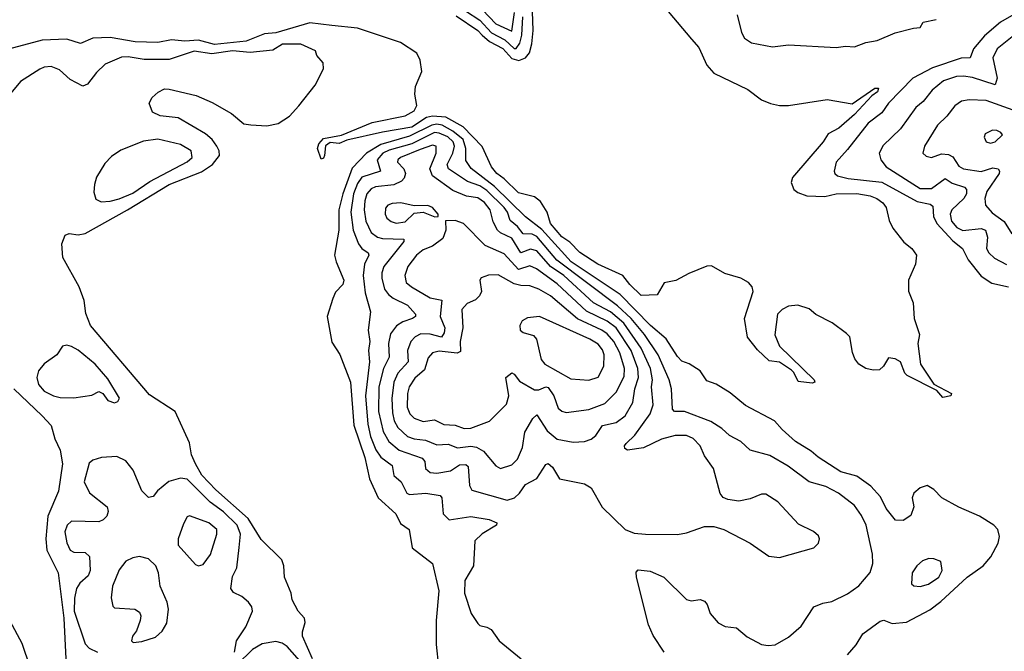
# Model space of a CAD drawing. Extents: x 1603745 to 1745082, y 385868 to 533966.
# Tile 577 of 646: x 1644127 to 1648465, y 490839 to 493623. Entities that reach past the tile are written whole.
import ezdxf

# ---------------------------------------------------------------- set-up
doc = ezdxf.new("R2010")
doc.units = 0

msp = doc.modelspace()

# ---------------------------------------------------------------- linework, layer by layer
at = {"layer": '0CON20XD'}
for points in [[(1646050.4, 493640.4), (1646145, 493576), (1646164.9, 493554.9), (1646196.7, 493526.7), (1646255, 493495.6), (1646295, 493452.5), (1646326.2, 493443.8), (1646355.8, 493454.2), (1646373, 493477), (1646383.8, 493516.2), (1646389, 493575), (1646379.8, 493825)], [(1646904.8, 493755), (1647086.6, 493536.6), (1647119.9, 493499.9), (1647155, 493421.9), (1647185, 493387.9), (1647335.7, 493315.7), (1647395, 493270), (1647435, 493253.6), (1647475, 493244.6), (1647515, 493245.4), (1647685, 493271.5), (1647795, 493251.9), (1647895, 493320.5), (1647911.7, 493321.7), (1647906.4, 493305), (1647882.2, 493287.8), (1647805, 493204.7), (1647735.8, 493145), (1647689.7, 493120.3), (1647667.5, 493085), (1647532.1, 492927.9), (1647526.1, 492905), (1647538.3, 492875), (1647555, 492860.6), (1647595, 492847), (1647675, 492844.1), (1647724.5, 492855.5), (1647815, 492857.2), (1647875, 492847), (1647903.3, 492835), (1647930.5, 492815), (1647945.5, 492795), (1647958.3, 492738.3), (1647973.9, 492703.9), (1648022.8, 492642.8), (1648058, 492615), (1648078.8, 492585), (1648073.8, 492545), (1648043.3, 492475), (1648043.6, 492426.4), (1648063.8, 492375), (1648068.8, 492305), (1648091.2, 492235), (1648083.9, 492196.1), (1648096, 492105), (1648155, 492016.7), (1648232.5, 491975), (1648230, 491965), (1648195, 491957.5), (1648168.6, 491988.6), (1648038, 492055), (1648027.1, 492065), (1648008, 492115), (1647985, 492128), (1647955, 492132.5), (1647933.3, 492095), (1647915, 492080), (1647887.7, 492077.7), (1647855.7, 492085.7), (1647825, 492104), (1647807.3, 492127.3), (1647795.8, 492155.8), (1647784, 492225), (1647770.3, 492240.3), (1647707, 492287), (1647635, 492322.9), (1647605, 492348.1), (1647555, 492364), (1647515, 492360.8), (1647486.7, 492345), (1647466.2, 492325), (1647454.1, 492234.1), (1647475, 492183.3), (1647627.5, 492035), (1647630, 492025), (1647618.8, 492021.2), (1647557.5, 492027.5), (1647538.3, 492068.3), (1647527.9, 492077.9), (1647475, 492113.8), (1647429.5, 492119.5), (1647378.3, 492168.3), (1647334.1, 492224.1), (1647320, 492305), (1647358, 492425), (1647353.8, 492445), (1647338.8, 492465), (1647305, 492484.2), (1647234.1, 492504.1), (1647175, 492538), (1647155, 492536.2), (1647075.6, 492504.4), (1647017.3, 492472.7), (1646966.4, 492463.6), (1646935, 492410), (1646865, 492407.1), (1646814.7, 492455), (1646784.7, 492494.7), (1646673.8, 492545), (1646595, 492597.1), (1646551.6, 492641.6), (1646515, 492666.4), (1646465.8, 492725), (1646451.3, 492775), (1646421.8, 492821.8), (1646395, 492841.8), (1646325, 492860), (1646261.4, 492921.4), (1646228.5, 492945), (1646205.4, 492975), (1646164.3, 493064.3), (1646080.6, 493150.6), (1646005, 493193.2), (1645945, 493198.3), (1645918.9, 493191.1), (1645855, 493149.9), (1645725, 493127.6), (1645568.7, 493091.3), (1645535, 493077.1), (1645495, 493082), (1645473.7, 493066.3), (1645470, 493025), (1645465, 493012.5), (1645455, 493007.5), (1645439.3, 493055), (1645444.7, 493075.3), (1645465, 493099.1), (1645545, 493114.2), (1645679.8, 493170.2), (1645825, 493198.5), (1645865, 493221.8), (1645876.8, 493245), (1645868, 493295), (1645870.8, 493329.2), (1645899.2, 493395), (1645891.2, 493445), (1645876.9, 493475), (1645805, 493522.3), (1645615, 493585.2), (1645502.2, 493597.8)], [(1646091.7, 493661.7), (1646155, 493620.8), (1646205.1, 493565), (1646265, 493534), (1646305, 493496.6), (1646315, 493496), (1646331, 493519), (1646339.1, 493555), (1646343.1, 493635)], [(1646165.9, 493665.9), (1646225, 493604.1), (1646295, 493572.3), (1646306.8, 493655)], [(1647287.8, 493645), (1647306.8, 493566.8), (1647320.9, 493540.9), (1647351.7, 493521.7), (1647443.7, 493503.7), (1647515, 493511.8), (1647725, 493500.5), (1647765, 493506.4), (1647805, 493503.5), (1647855, 493522.5), (1647905, 493531.5), (1647985, 493564.6), (1648065, 493586.2), (1648095, 493588), (1648108, 493612), (1648165, 493624.5)], [(1648518.3, 493651.7), (1648448.2, 493611.8), (1648377.6, 493552.4), (1648330, 493495), (1648315, 493455.6), (1648275, 493453.7), (1648148.9, 493411.1), (1648062.5, 493365), (1647955, 493255.2), (1647925, 493212), (1647865, 493166.8), (1647775, 493050.4), (1647724.5, 492995), (1647715.5, 492955), (1647718.1, 492945), (1647730.8, 492935), (1647777.2, 492922.8), (1647925, 492906.8), (1648081.2, 492821.2), (1648139.1, 492809.1), (1648151.1, 492801.1), (1648154, 492755), (1648168, 492725), (1648238, 492648), (1648281.5, 492615), (1648306.2, 492565), (1648362.7, 492492.7), (1648411, 492461), (1648483.3, 492445)], [(1645502.2, 493597.8), (1645405, 493609.3), (1645255, 493564.9), (1645205, 493561.3), (1645125, 493527.9), (1644985, 493514.3), (1644915, 493532.7), (1644855, 493527.9), (1644795, 493533.7), (1644735, 493522.7), (1644635, 493525.5), (1644525, 493543.9), (1644448.3, 493541.7), (1644395, 493518.2), (1644335, 493536.6), (1644225, 493532.2), (1644055, 493487.9)], [(1648552, 493588), (1648433.2, 493495), (1648414.7, 493455), (1648433.4, 493365), (1648425, 493335.5), (1648325, 493367.7), (1648285, 493374.3), (1648255, 493373.1), (1648197.2, 493352.8), (1648147.5, 493312.5), (1648107.5, 493262.5), (1648074.8, 493235.2), (1648008.6, 493141.4), (1647931.5, 493068.5), (1647914, 493035), (1647920.8, 493005), (1647944.6, 492975), (1648095, 492878.8), (1648145, 492878.4), (1648205, 492922.8), (1648235, 492902.4), (1648289.5, 492885), (1648298.9, 492875), (1648298.3, 492855), (1648286.9, 492835), (1648233.5, 492785), (1648226.4, 492765), (1648232.9, 492735), (1648256.9, 492706.9), (1648283, 492693), (1648363, 492703), (1648381.8, 492695), (1648390.7, 492665), (1648386.9, 492615), (1648397.9, 492595), (1648421.9, 492571.9), (1648475, 492543.4)], [(1645417.5, 490805), (1645373.3, 490905), (1645372.7, 490925), (1645384.5, 490965), (1645381.5, 490985), (1645354.2, 491015), (1645326.9, 491065), (1645322.5, 491095), (1645293.6, 491165), (1645290.9, 491215), (1645281.3, 491241.3), (1645191.1, 491331.1), (1645133.8, 491423.8), (1644990.5, 491550.5), (1644928.8, 491615), (1644901.7, 491665), (1644884.1, 491705), (1644875, 491757.1), (1644812.5, 491895), (1644699.4, 491969.4), (1644438.2, 492275), (1644417.6, 492327.6), (1644410.2, 492385), (1644389.2, 492445), (1644316.8, 492575), (1644313.1, 492635), (1644326.5, 492673.5), (1644345, 492680.5), (1644385, 492674.7), (1644415, 492681), (1644601.9, 492785), (1644785, 492896), (1644928.3, 492951.7), (1644976.2, 492985), (1645007.7, 493025), (1645005.7, 493045), (1644995.2, 493065), (1644974.2, 493095), (1644945, 493120.2), (1644825, 493189.7), (1644745, 493199.3), (1644711.9, 493215), (1644697.1, 493255), (1644710.6, 493279.4), (1644736.8, 493303.2), (1644765, 493317.5), (1644785, 493317.1), (1644905, 493288.1), (1644975, 493257.8), (1645060.2, 493210.2), (1645114.6, 493164.6), (1645145, 493159.2), (1645215, 493155.3), (1645265, 493164.7), (1645315, 493197.1), (1645357, 493243), (1645428, 493335), (1645466.1, 493406.1), (1645463.3, 493433.3), (1645436.7, 493465), (1645430, 493485), (1645365, 493515.8), (1645285, 493515.7), (1645241.7, 493488.3), (1645141.9, 493478.1), (1645065, 493485.1), (1644972.9, 493472.9), (1644895, 493484.6), (1644785, 493446.9), (1644675, 493447.3), (1644605, 493459.3), (1644575, 493457.8), (1644503.1, 493426.9), (1644465, 493390), (1644425, 493338.9), (1644405, 493329.4), (1644349.1, 493359.1), (1644302.1, 493402.1), (1644265, 493416.9), (1644235, 493414.3), (1644215, 493405.6), (1644129.8, 493350.2), (1644000, 493195)], [(1648505, 493224), (1648385, 493266.6), (1648310.6, 493269.4), (1648276.8, 493263.2), (1648247, 493243), (1648212.4, 493197.6), (1648171.5, 493158.5), (1648113.6, 493065), (1648107.1, 493035), (1648120.7, 493020.7), (1648145, 493015.7), (1648187.9, 493032.1), (1648219.4, 493029.4), (1648238, 493018), (1648265, 492977.5), (1648285.8, 492965), (1648364, 492954), (1648415, 492969.8), (1648438, 492965), (1648444.7, 492955), (1648443, 492945), (1648389, 492865), (1648379.5, 492835), (1648382.2, 492805), (1648412.2, 492772.2), (1648465, 492732.7), (1648498.3, 492678.3)], [(1647775, 490823.1), (1647812.4, 490867.6), (1647841.9, 490915), (1647918.9, 490971.1), (1647935, 490975.5), (1647971.7, 490961.7), (1648035, 490966.8), (1648137.9, 491022.1), (1648185, 491057.5), (1648301.3, 491165), (1648372.9, 491215), (1648405.4, 491255), (1648438.2, 491315), (1648444.3, 491345), (1648437.5, 491375), (1648418.8, 491395), (1648356.7, 491435), (1648265, 491474), (1648190, 491515), (1648155, 491551.2), (1648125, 491568.8), (1648095, 491558.8), (1648066.7, 491535), (1648060, 491515), (1648066.7, 491475), (1648053, 491437), (1648020, 491415), (1647986.4, 491416.4), (1647945, 491468.8), (1647919.4, 491519.4), (1647877, 491567), (1647815, 491610.8), (1647745, 491629.4), (1647645, 491694.6), (1647615, 491720.4), (1647545, 491763.8), (1647486, 491816), (1647452.9, 491855), (1647325, 491922.8), (1647258, 491978), (1647195, 492015.5), (1647155, 492030.9), (1647125.5, 492075.5), (1647076.1, 492106.1), (1647045, 492117.7), (1647025, 492137.9), (1646975, 492216.5), (1646906.8, 492275), (1646772, 492412), (1646557.2, 492555), (1646427.6, 492697.6), (1646355, 492753.8), (1646218.2, 492888.2), (1646116.3, 492966.3), (1646092.8, 493002.8), (1646092.7, 493055), (1646080.7, 493095), (1646035, 493131.4), (1645987.6, 493157.6), (1645965, 493161.9), (1645942.3, 493157.7), (1645845, 493109.2), (1645717.8, 493072.2), (1645655.5, 493035), (1645591.2, 492968.8), (1645550, 492855), (1645533, 492785), (1645532.7, 492695), (1645514.6, 492585), (1645521.3, 492555), (1645555.3, 492475), (1645551.3, 492455), (1645518.3, 492421.7), (1645506.7, 492393.3), (1645481.5, 492315), (1645501.5, 492201.5), (1645537.3, 492147.3), (1645584.7, 492025), (1645599.6, 491835), (1645647.2, 491692.8), (1645668.3, 491598.3), (1645705.7, 491515.7), (1645784.5, 491445), (1645805, 491402.5), (1645842.9, 491375), (1645856.7, 491295), (1645946.2, 491225), (1645974.3, 491105), (1645962.4, 490975), (1645961.4, 490868.6), (1645971.7, 490771.7)], [(1644485, 492820), (1644525, 492823.2), (1644565, 492832.8), (1644625, 492858.3), (1644699.6, 492910.4), (1644865, 492996.9), (1644886.4, 493015), (1644881.9, 493045), (1644835, 493073.3), (1644735, 493096), (1644672.2, 493087.8), (1644572.2, 493047.8), (1644530.5, 493019.5), (1644501.5, 492988.5), (1644465, 492928.8), (1644455.8, 492895.8), (1644453.2, 492863.2), (1644461.5, 492831.5), (1644485, 492820)], [(1646966.8, 490835), (1646918.3, 490908.3), (1646897.1, 490955), (1646844.4, 491165.6), (1646843.3, 491186.7), (1646851.9, 491198.1), (1646905, 491192.5), (1646965, 491165.5), (1647065, 491066.9), (1647085, 491061.4), (1647125, 491066.7), (1647145, 491059.2), (1647155.5, 491045.5), (1647168.6, 491005), (1647205, 490964.2), (1647235, 490948.6), (1647285, 490942.5), (1647332.6, 490902.6), (1647395, 490868.9), (1647425, 490863.5), (1647455, 490867.8), (1647515, 490900.6), (1647570.9, 490949.1), (1647625.5, 491034.5), (1647665, 491050.6), (1647705, 491058.1), (1647775, 491091.5), (1647825, 491127.1), (1647873.7, 491186.3), (1647886.2, 491225), (1647885, 491266.7), (1647857.1, 491395), (1647836.7, 491436.7), (1647805, 491480.8), (1647735.2, 491535.2), (1647678.6, 491565), (1647605, 491585.3), (1647512.9, 491655), (1647432.1, 491702.1), (1647345.8, 491725), (1647305, 491762.9), (1647255, 491789.4), (1647221.1, 491821.1), (1647172, 491852), (1647055.8, 491895.8), (1647012.5, 491895), (1647003.6, 491906.4), (1646998.6, 491995), (1646988, 492035), (1646940.2, 492145), (1646880.3, 492235), (1646820.7, 492305), (1646761, 492361), (1646493.2, 492563.2), (1646405, 492667.8), (1646385, 492676.8), (1646345, 492679.5), (1646321, 492711), (1646288.3, 492738.3), (1646276.1, 492775), (1646261.2, 492795), (1646185, 492869.8), (1646155, 492890), (1646099.8, 492909.8), (1646015.8, 492965), (1646010.4, 492985), (1646035.2, 493035), (1646042.5, 493065), (1646036.1, 493085), (1646013.8, 493106.2), (1645975, 493123.2), (1645955, 493125.5), (1645855, 493075.9), (1645755, 493048.2), (1645727.3, 493035), (1645702.2, 493005), (1645716.7, 492955), (1645635, 492928.1), (1645615, 492900.6), (1645597.8, 492855), (1645586.5, 492775), (1645596.1, 492695), (1645619, 492635), (1645634.9, 492614.9), (1645662.8, 492595), (1645664.7, 492585), (1645645.7, 492545), (1645640.4, 492495), (1645649.3, 492419.3), (1645671.8, 492335), (1645662.5, 492255), (1645669.1, 492205), (1645664.3, 492164.3), (1645667.4, 492115), (1645650.9, 491965), (1645660.3, 491840.3), (1645673.1, 491785), (1645696.1, 491726.1), (1645718.4, 491695), (1645767.6, 491657.6), (1645775, 491613.3), (1645808.2, 491585), (1645831.9, 491535), (1645845, 491530.4), (1645915.9, 491535.9), (1645979.2, 491525), (1645986.2, 491515), (1645993.2, 491445), (1646018.8, 491418.8), (1646115, 491433.3), (1646195, 491419.3), (1646229.2, 491405), (1646227.5, 491395), (1646165, 491357.1), (1646132.2, 491325), (1646126.5, 491215), (1646088.8, 491151.2), (1646087.1, 491095), (1646116.5, 491005), (1646145, 490961.2), (1646155, 490952), (1646185.7, 490945.7), (1646203.8, 490935), (1646239.2, 490885), (1646335.7, 490805)], [(1648405, 493078.1), (1648425, 493084.3), (1648457.5, 493115), (1648450, 493125), (1648432.5, 493135), (1648413.6, 493136.4), (1648380.6, 493119.4), (1648376, 493105), (1648386, 493085), (1648405, 493078.1)], [(1647475, 491252.5), (1647625.8, 491294.2), (1647646.7, 491315), (1647651.2, 491335), (1647647.3, 491347.3), (1647625, 491366), (1647558.7, 491398.7), (1647467.2, 491497.2), (1647415, 491531.4), (1647395, 491530.6), (1647345, 491510.9), (1647295, 491500.5), (1647247.2, 491507.2), (1647226.4, 491516.4), (1647213.6, 491533.6), (1647183.9, 491645), (1647145, 491700.6), (1647125.4, 491745), (1647095, 491776), (1647065, 491790.5), (1647015, 491790.4), (1646955, 491773.2), (1646875, 491735.6), (1646805, 491725.6), (1646792.8, 491732.8), (1646791.9, 491745), (1646798.9, 491755), (1646838, 491792), (1646905.1, 491884.9), (1646918.1, 491925), (1646910.8, 492005), (1646914.8, 492034.8), (1646905.7, 492085), (1646865.1, 492175.1), (1646788.8, 492285), (1646730.7, 492335), (1646654.6, 492374.6), (1646525, 492495.9), (1646466, 492535), (1646405, 492604.4), (1646378.1, 492611.9), (1646334.9, 492594.9), (1646295, 492660.2), (1646245, 492683.3), (1646232.8, 492695), (1646212.4, 492732.4), (1646200.2, 492785), (1646175, 492817.8), (1646145, 492837.6), (1646095, 492845.2), (1646035, 492869.8), (1645945.4, 492935.4), (1645933.4, 492965), (1645961.4, 493035), (1645961.5, 493065), (1645945, 493070), (1645890.7, 493050.7), (1645804.6, 493015), (1645793.2, 493005), (1645791.3, 492995), (1645818.9, 492965), (1645827.3, 492945), (1645821.3, 492925), (1645809, 492911), (1645774.8, 492895.2), (1645695, 492886.2), (1645675, 492878), (1645656, 492855), (1645647.9, 492825), (1645644.5, 492785), (1645652, 492735), (1645675.9, 492685), (1645703.6, 492665), (1645725, 492659.1), (1645820, 492655), (1645820, 492645), (1645730.8, 492535), (1645722.5, 492507.5), (1645722.9, 492482.9), (1645734.8, 492435), (1645751.9, 492411.9), (1645772.9, 492395), (1645835, 492364.1), (1645871.5, 492325), (1645870.9, 492315), (1645858.1, 492305), (1645815, 492290.9), (1645786.4, 492273.6), (1645761.3, 492238.7), (1645751.9, 492195), (1645755.2, 492135), (1645730, 492085), (1645709.3, 492005), (1645708.1, 491895), (1645727.6, 491807.6), (1645753.6, 491763.6), (1645798.5, 491725), (1645900.3, 491690.3), (1645912.1, 491675), (1645914.2, 491644.2), (1645935, 491627.3), (1645965, 491623.7), (1646025, 491633.9), (1646065, 491660.7), (1646092.7, 491662.7), (1646102.6, 491652.6), (1646108.9, 491568.9), (1646119.4, 491549.4), (1646275, 491505.3), (1646307.1, 491515), (1646328.8, 491535), (1646355.8, 491574.2), (1646405, 491600.7), (1646445, 491661.4), (1646455, 491666.4), (1646475, 491650.6), (1646505, 491598.6), (1646615, 491577.1), (1646645, 491559.2), (1646693.4, 491473.4), (1646795, 491375.4), (1646835, 491360), (1646885, 491355.3), (1647025, 491353.5), (1647065, 491360.6), (1647145, 491388.1), (1647185, 491388.1), (1647230, 491375), (1647345, 491315.8), (1647427.3, 491257.3), (1647475, 491252.5)], [(1645785, 492726.4), (1645825, 492731.6), (1645865, 492770.8), (1645905, 492774.2), (1645955.8, 492754.2), (1645970, 492755), (1645970, 492765), (1645946.2, 492795), (1645925, 492803.3), (1645865, 492802.5), (1645806.1, 492816.1), (1645767.3, 492812.7), (1645748.5, 492805), (1645738.3, 492791.7), (1645736.6, 492765), (1645745, 492748.5), (1645763.4, 492733.4), (1645785, 492726.4)], [(1646245, 491644.2), (1646295, 491661.2), (1646320.9, 491685), (1646342.3, 491737.7), (1646352.5, 491805), (1646388.2, 491865), (1646405, 491881.2), (1646451, 491811), (1646495, 491773.5), (1646565, 491760.8), (1646615, 491763.8), (1646645, 491773.5), (1646665, 491790), (1646695, 491834.7), (1646755, 491847.8), (1646795, 491876.2), (1646829, 491935), (1646837.2, 491995), (1646853.9, 492045), (1646850.7, 492085), (1646821.4, 492165), (1646754.8, 492264.8), (1646715, 492294.6), (1646625, 492337.9), (1646495, 492458.3), (1646404.7, 492525), (1646375, 492537.3), (1646325, 492522.3), (1646260.8, 492590.8), (1646178.1, 492628.1), (1646082, 492725), (1646045, 492737.1), (1646003.3, 492736.7), (1646004.5, 492694.5), (1645991.1, 492658.9), (1645946.1, 492623.9), (1645905, 492608.1), (1645875.2, 492584.8), (1645836.9, 492535), (1645823.5, 492495), (1645830.4, 492465), (1645852.7, 492445), (1645935, 492396.3), (1645987, 492387), (1645979.2, 492315), (1645999.8, 492265), (1645997.7, 492242.3), (1645985, 492223.5), (1645935, 492236.2), (1645895, 492237.4), (1645869.2, 492225), (1645850.6, 492205), (1645836.1, 492165), (1645838.9, 492115), (1645793.5, 492065), (1645775.5, 492025), (1645767.2, 491952.8), (1645769.4, 491889.4), (1645777.3, 491855), (1645793.3, 491825), (1645835, 491786), (1645865, 491775.6), (1645915, 491769.7), (1645965, 491748.9), (1646015, 491751.9), (1646056, 491736), (1646115, 491743.1), (1646139.2, 491739.2), (1646170.3, 491720.3), (1646225, 491655.7), (1646245, 491644.2)], [(1646085, 491820.8), (1646115, 491822.9), (1646197.1, 491852.9), (1646271.7, 491928.3), (1646281.4, 491965), (1646268.5, 492045), (1646295, 492065.5), (1646305, 492060.8), (1646329.2, 492029.2), (1646395, 491991.5), (1646415, 491991.6), (1646445, 492003.9), (1646455, 492001), (1646481, 491965), (1646499.9, 491909.9), (1646515, 491897.3), (1646535, 491891.8), (1646635, 491904.2), (1646705, 491931.2), (1646755, 491980.4), (1646789.7, 492050.3), (1646791.7, 492085), (1646771.6, 492155), (1646745.4, 492205), (1646715, 492238.6), (1646691.9, 492255), (1646584.9, 492304.9), (1646465.3, 492405.3), (1646415, 492435.7), (1646375, 492450.2), (1646335, 492450.8), (1646305, 492458), (1646235, 492497.5), (1646193.1, 492496.9), (1646160.8, 492485), (1646154.4, 492475), (1646161.1, 492425), (1646153.3, 492405), (1646135, 492388.4), (1646097.8, 492372.2), (1646074.7, 492345), (1646079.3, 492265), (1646067.4, 492205), (1646069.3, 492160.7), (1646055, 492152.7), (1645975, 492161.9), (1645945.6, 492154.4), (1645927.2, 492132.8), (1645909.9, 492080.1), (1645867.6, 492042.4), (1645842.3, 492005), (1645835.2, 491975), (1645834.8, 491914.8), (1645845.2, 491885.2), (1645865, 491866.2), (1645905, 491851.7), (1645955, 491858.6), (1645995, 491838.3), (1646045, 491835.2), (1646085, 491820.8)], [(1646635, 492033.9), (1646675, 492046.9), (1646700, 492095), (1646702.5, 492145), (1646695, 492167.3), (1646675, 492192.9), (1646639.1, 492215), (1646416.7, 492315), (1646365, 492308.6), (1646341.2, 492295), (1646330.8, 492275), (1646332.5, 492255), (1646344.6, 492244.6), (1646390.4, 492230.4), (1646404.4, 492215), (1646424.5, 492125), (1646440, 492105), (1646555, 492039.1), (1646635, 492033.9)], [(1644545, 491934.4), (1644559.7, 491940.3), (1644565.8, 491955), (1644515, 492039.2), (1644459.4, 492105), (1644385, 492165.6), (1644355, 492182.5), (1644335, 492187.5), (1644315, 492183.8), (1644290.8, 492145), (1644234.3, 492105.7), (1644209.6, 492075), (1644202.7, 492045), (1644209.2, 492015), (1644234.4, 491985), (1644275, 491965.4), (1644305, 491957.5), (1644365, 491956.4), (1644445, 491968), (1644475, 491983.8), (1644493.3, 491975), (1644514.5, 491944.5), (1644545, 491934.4)], [(1644101.1, 491995), (1644225, 491875.9), (1644264.7, 491834.7), (1644281.6, 491775), (1644305.4, 491725), (1644314.7, 491665), (1644297.9, 491545), (1644251.3, 491435), (1644241.4, 491335), (1644246, 491285), (1644296.2, 491185), (1644320.7, 490985), (1644330.3, 490805), (1644356, 490746), (1644424.1, 490665), (1644454, 490615), (1644464.6, 490575), (1644495, 490508.1), (1644519.8, 490415), (1644525.6, 490304.4)], [(1645072.7, 490835), (1645082.1, 490885), (1645123.2, 490946.8), (1645152.5, 491015), (1645150, 491035), (1645135.3, 491055.3), (1645105, 491080.5), (1645068.5, 491098.5), (1645056.9, 491115), (1645065, 491168.8), (1645083.9, 491206.1), (1645094.4, 491295.6), (1645099, 491355), (1645084.8, 491395), (1645025, 491453.7), (1644966.1, 491496.1), (1644865, 491597.5), (1644835, 491601.5), (1644783.5, 491586.5), (1644734.5, 491545.5), (1644715, 491521.2), (1644695, 491516.2), (1644665.6, 491545.6), (1644626.5, 491636.5), (1644595, 491678.1), (1644555, 491697.5), (1644486.6, 491693.4), (1644449.1, 491680.9), (1644432.5, 491667.5), (1644410.9, 491585), (1644435, 491537.5), (1644512.2, 491475), (1644516.5, 491455), (1644510, 491435), (1644495, 491417.8), (1644475, 491409.6), (1644355, 491411.8), (1644335.6, 491395), (1644325.5, 491365), (1644335, 491316.2), (1644349.5, 491285), (1644365, 491276.2), (1644415, 491273.6), (1644435, 491255.8), (1644437.2, 491195), (1644428.5, 491171.5), (1644391.6, 491138.4), (1644377.7, 491115), (1644367.9, 491072.1), (1644367.4, 491015), (1644415, 490871.1), (1644432.3, 490852.3), (1644469.1, 490835)], [(1644915, 491215.8), (1644935, 491221.4), (1644967.1, 491265), (1644996, 491355), (1644995.9, 491375), (1644959.4, 491405), (1644875, 491435.8), (1644865, 491431.2), (1644848.9, 491401.1), (1644824.7, 491335), (1644825, 491306.2), (1644900.7, 491220.7), (1644915, 491215.8)], [(1644627, 490877), (1644665, 490882.5), (1644725, 490901.4), (1644755, 490928), (1644775, 490963.3), (1644782.1, 491025), (1644775.9, 491055.9), (1644745.5, 491125), (1644738, 491185), (1644725.9, 491215), (1644695, 491246.2), (1644655, 491256.1), (1644625, 491250.8), (1644595, 491235.5), (1644565, 491197.8), (1644536.3, 491126.3), (1644529.6, 491075), (1644536.9, 491036.9), (1644545, 491030), (1644634.5, 491024.5), (1644655, 491011.2), (1644660.6, 490995), (1644657.8, 490975), (1644641.3, 490928.7), (1644624, 490905), (1644620, 490885), (1644627, 490877)], [(1648095, 491124.6), (1648131.4, 491135), (1648176.4, 491165), (1648192.2, 491195), (1648185, 491234), (1648155, 491246.7), (1648132.2, 491247.8), (1648105, 491237.8), (1648079.4, 491215), (1648060, 491185), (1648055.8, 491135.8), (1648066.7, 491126.7), (1648095, 491124.6)], [(1644083.3, 490973.3), (1644136.3, 490875), (1644239.6, 490569.6), (1644355, 490230.8), (1644359.8, 490175), (1644352.5, 490135), (1644311.9, 490095), (1644296.9, 490045), (1644294.5, 489935), (1644278.2, 489851.8), (1644264.4, 489695), (1644250, 489655), (1644246.2, 489605), (1644185, 489448.8), (1644138.9, 489391.1), (1644060.9, 489239.1)], [(1645447.9, 490697.9), (1645305, 490860.3), (1645283.8, 490873.8), (1645255, 490881.8), (1645195, 490870.8), (1645153.1, 490846.9), (1645085, 490780)]]:
    msp.add_lwpolyline(points, dxfattribs=at)

doc.saveas('drawing.dxf')
